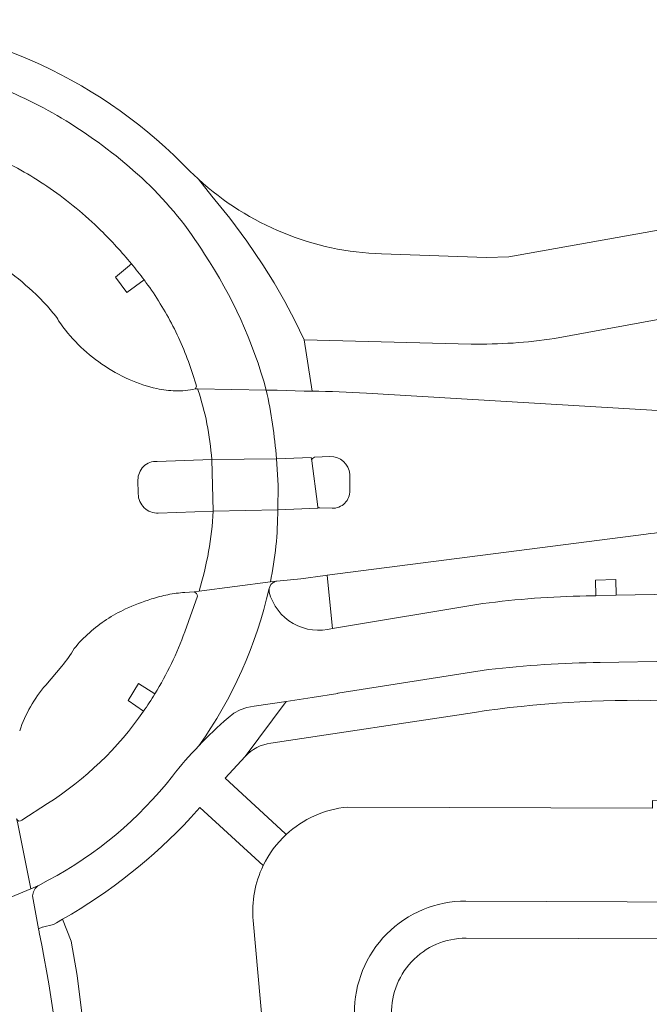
# Model space of a CAD drawing. Extents: x 152048 to 156914, y 461460 to 468786.
# Tile 263 of 272: x 154860 to 154894, y 468228 to 468281. Entities that reach past the tile are written whole.
import ezdxf

# ---------------------------------------------------------------- set-up
doc = ezdxf.new("R2010")
doc.units = 0
doc.header["$LTSCALE"] = 0.75
for name, color, linetype, lineweight in [('B-RO-VH-VERHARDING_ASFALT-GV', 251, 'CONTINUOUS', 18), ('B-RO-VH-VERHARDING_BETONSTRAATSTEEN-GV', 251, 'CONTINUOUS', 18), ('B-RO-VH-VERHARDING_TEGEL-GV', 251, 'CONTINUOUS', 18)]:
    doc.layers.add(name, color=color, linetype=linetype, lineweight=lineweight)

msp = doc.modelspace()

# ---------------------------------------------------------------- linework, layer by layer
at = {"layer": 'B-RO-VH-VERHARDING_ASFALT-GV'}
for points in [[(154862.872, 468275.319, 0.048107), (154858.926, 468277.363)], [(154862.872, 468275.319, 0.048107), (154858.926, 468277.363)], [(154866.676, 468272.356, 0.043891), (154862.872, 468275.319)], [(154866.676, 468272.356, 0.043891), (154862.872, 468275.319)], [(154858.699, 468273.628, -0.042462), (154861.544, 468271.995)], [(154858.699, 468273.628, -0.042462), (154861.544, 468271.995)], [(154861.544, 468271.995, -0.042773), (154864.258, 468269.753)], [(154861.544, 468271.995, -0.042773), (154864.258, 468269.753)], [(154869.815, 468268.482, 0.063177), (154866.676, 468272.356)], [(154869.815, 468268.482, 0.063177), (154866.676, 468272.356)], [(154864.258, 468269.753, -0.026475), (154865.904, 468267.96)], [(154864.258, 468269.753, -0.026475), (154865.904, 468267.96)], [(154873.121, 468261.2, 0.079456), (154869.815, 468268.482)], [(154873.121, 468261.2, 0.079456), (154869.815, 468268.482)], [(154865.904, 468267.96, -0.012401), (154866.581, 468267.098)], [(154865.904, 468267.96, -0.012401), (154866.581, 468267.098)], [(154860.793, 468266.325, 0.0249), (154859.271, 468267.615)], [(154860.793, 468266.325, 0.0249), (154859.271, 468267.615)], [(154866.679, 468266.966, -0.040179), (154868.125, 468264.628)], [(154866.679, 468266.966, -0.040179), (154868.125, 468264.628)], [(154861.966, 468264.99, 0.025633), (154861.412, 468265.686)], [(154861.966, 468264.99, 0.025633), (154861.412, 468265.686)], [(154863.051, 468263.647, -0.045624), (154861.995, 468264.915)], [(154863.051, 468263.647, -0.045624), (154861.995, 468264.915)], [(154868.125, 468264.628, -0.040276), (154869.177, 468262.089)], [(154868.125, 468264.628, -0.040276), (154869.177, 468262.089)], [(154864.319, 468262.593, -0.045659), (154863.051, 468263.647)], [(154864.319, 468262.593, -0.045659), (154863.051, 468263.647)], [(154865.783, 468261.774, -0.045916), (154864.319, 468262.593)], [(154865.783, 468261.774, -0.045916), (154864.319, 468262.593)], [(154867.261, 468261.283, -0.04934), (154865.783, 468261.774)], [(154867.261, 468261.283, -0.04934), (154865.783, 468261.774)], [(154868.263, 468261.159, -0.049877), (154867.261, 468261.283)], [(154868.263, 468261.159, -0.049877), (154867.261, 468261.283)], [(154869.32, 468261.272, -0.078537), (154868.263, 468261.159)], [(154869.32, 468261.272, -0.078537), (154868.263, 468261.159)], [(154870.201, 468257.484, 0.063659), (154869.448, 468261.27)], [(154869.448, 468261.27, -0.063659), (154870.201, 468257.484)], [(154870.201, 468257.484, 0.063659), (154869.448, 468261.27)], [(154869.448, 468261.27, -0.063659), (154870.201, 468257.484)], [(154873.665, 468257.524, 0.035395), (154873.121, 468261.2)], [(154873.121, 468261.2, -0.035395), (154873.665, 468257.524)], [(154873.665, 468257.524, 0.035395), (154873.121, 468261.2)], [(154873.121, 468261.2, -0.035395), (154873.665, 468257.524)], [(154878.484, 468261.033, 0.01135), (154875.574, 468261.144)], [(154878.484, 468261.033, 0.01135), (154875.574, 468261.144)], [(154866.253, 468256.39, -0.432943), (154867.276, 468257.388)], [(154866.253, 468256.39, -0.432943), (154867.276, 468257.388)], [(154875.559, 468257.407, -0.368222), (154875.71, 468257.604)], [(154875.559, 468257.407, -0.368222), (154875.71, 468257.604)], [(154876.534, 468257.644, -0.406182), (154877.599, 468256.695)], [(154876.534, 468257.644, -0.406182), (154877.599, 468256.695)], [(154867.342, 468254.617, -0.421659), (154866.266, 468255.647)], [(154867.342, 468254.617, -0.421659), (154866.266, 468255.647)], [(154877.604, 468255.825, -0.420639), (154876.646, 468254.874)], [(154877.604, 468255.825, -0.420639), (154876.646, 468254.874)], [(154869.522, 468250.443, 0.061299), (154870.284, 468254.718)], [(154870.284, 468254.718, -0.061299), (154869.522, 468250.443)], [(154869.522, 468250.443, 0.061299), (154870.284, 468254.718)], [(154870.284, 468254.718, -0.061299), (154869.522, 468250.443)], [(154873.345, 468250.934, 0.050754), (154873.737, 468254.796)], [(154873.737, 468254.796, -0.050754), (154873.345, 468250.934)], [(154873.345, 468250.934, 0.050754), (154873.737, 468254.796)], [(154873.737, 468254.796, -0.050754), (154873.345, 468250.934)], [(154875.983, 468254.891, -0.218948), (154875.881, 468254.933)], [(154875.983, 468254.891, -0.218948), (154875.881, 468254.933)], [(154893.461, 468253.485, -0.031629), (154897.033, 468253.808)], [(154893.461, 468253.485, -0.031629), (154897.033, 468253.808)], [(154873.341, 468250.758, -0.112645), (154873.491, 468250.901)], [(154873.341, 468250.758, -0.112645), (154873.491, 468250.901)], [(154873.491, 468250.901, -0.087381), (154873.686, 468250.98)], [(154873.491, 468250.901, -0.087381), (154873.686, 468250.98)], [(154867.855, 468250.249, -0.030893), (154868.758, 468250.371)], [(154867.855, 468250.249, -0.030893), (154868.758, 468250.371)], [(154869.254, 468250.409, -0.279848), (154869.434, 468250.167)], [(154869.254, 468250.409, -0.279848), (154869.434, 468250.167)], [(154869.51, 468242.169, 0.100149), (154873.271, 468250.588)], [(154873.271, 468250.588, -0.100149), (154869.51, 468242.169)], [(154869.51, 468242.169, 0.100149), (154873.271, 468250.588)], [(154873.271, 468250.588, -0.100149), (154869.51, 468242.169)], [(154876.671, 468248.444, -0.416041), (154873.272, 468250.388)], [(154876.671, 468248.444, -0.416041), (154873.272, 468250.388)], [(154865.593, 468249.485, -0.030358), (154866.973, 468250.021)], [(154865.593, 468249.485, -0.030358), (154866.973, 468250.021)], [(154866.973, 468250.021, -0.02928), (154867.855, 468250.249)], [(154866.973, 468250.021, -0.02928), (154867.855, 468250.249)], [(154890.258, 468250.187, 0.028114), (154884.711, 468249.771)], [(154890.258, 468250.187, 0.028114), (154884.711, 468249.771)], [(154864.57, 468248.92, -0.0379), (154865.593, 468249.485)], [(154864.57, 468248.92, -0.0379), (154865.593, 468249.485)], [(154863.653, 468248.217, -0.038256), (154864.57, 468248.92)], [(154863.653, 468248.217, -0.038256), (154864.57, 468248.92)], [(154868.755, 468248.266, -0.051376), (154867.154, 468244.94)], [(154868.755, 468248.266, -0.051376), (154867.154, 468244.94)], [(154862.842, 468247.369, -0.041584), (154863.653, 468248.217)], [(154862.842, 468247.369, -0.041584), (154863.653, 468248.217)], [(154862.169, 468246.424, 0.041883), (154862.842, 468247.369)], [(154862.169, 468246.424, 0.041883), (154862.842, 468247.369)], [(154885.018, 468246.248, -0.023226), (154891.003, 468246.629)], [(154885.018, 468246.248, -0.023226), (154891.003, 468246.629)], [(154860.501, 468244.253, -0.048741), (154861.316, 468245.412)], [(154860.501, 468244.253, -0.048741), (154861.316, 468245.412)], [(154867.154, 468244.94, -0.014714), (154866.549, 468244.008)], [(154867.154, 468244.94, -0.014714), (154866.549, 468244.008)], [(154859.919, 468242.962, -0.049617), (154860.501, 468244.253)], [(154859.919, 468242.962, -0.049617), (154860.501, 468244.253)], [(154866.549, 468244.008, -0.099729), (154861.406, 468239.068)], [(154866.549, 468244.008, -0.099729), (154861.406, 468239.068)], [(154869.51, 468242.169, -0.024607), (154871.074, 468243.654)], [(154869.51, 468242.169, -0.024607), (154871.074, 468243.654)], [(154868.098, 468240.539, -0.024342), (154869.51, 468242.169)], [(154868.098, 468240.539, -0.024342), (154869.51, 468242.169)], [(154861.447, 468234.964, 0.104853), (154868.098, 468240.539)], [(154861.447, 468234.964, 0.104853), (154868.098, 468240.539)], [(154862.357, 468221.068, 0.037649), (154860.969, 468232.173)], [(154862.357, 468221.068, 0.037649), (154860.969, 468232.173)]]:
    msp.add_lwpolyline(points, format="xyb", dxfattribs=at)
for points in [[(154866.581, 468267.098), (154866.63, 468267.032), (154866.679, 468266.966)], [(154866.581, 468267.098), (154866.63, 468267.032), (154866.679, 468266.966)], [(154861.412, 468265.686), (154860.793, 468266.325)], [(154861.412, 468265.686), (154860.793, 468266.325)], [(154861.995, 468264.915), (154861.966, 468264.99)], [(154861.995, 468264.915), (154861.966, 468264.99)], [(154869.177, 468262.089), (154869.374, 468261.484), (154869.385, 468261.4), (154869.32, 468261.272), (154869.448, 468261.27), (154873.121, 468261.2)], [(154869.177, 468262.089), (154869.374, 468261.484), (154869.385, 468261.4), (154869.32, 468261.272), (154869.448, 468261.27), (154873.121, 468261.2)], [(154869.448, 468261.27), (154869.32, 468261.272)], [(154869.448, 468261.27), (154869.32, 468261.272)], [(154873.121, 468261.2), (154869.448, 468261.27)], [(154873.121, 468261.2), (154869.448, 468261.27)], [(154875.574, 468261.144), (154875.144, 468261.151), (154873.714, 468261.189), (154873.699, 468261.189), (154873.121, 468261.2)], [(154875.574, 468261.144), (154875.144, 468261.151), (154873.714, 468261.189), (154873.699, 468261.189), (154873.121, 468261.2)], [(154894.371, 468260.092), (154878.484, 468261.033)], [(154894.371, 468260.092), (154878.484, 468261.033)], [(154867.276, 468257.388), (154870.201, 468257.484)], [(154867.276, 468257.388), (154870.201, 468257.484)], [(154870.201, 468257.484), (154873.665, 468257.524)], [(154870.201, 468257.484), (154873.665, 468257.524)], [(154873.665, 468257.524), (154875.534, 468257.597), (154875.559, 468257.407)], [(154873.665, 468257.524), (154875.534, 468257.597), (154875.559, 468257.407)], [(154875.71, 468257.604), (154876.534, 468257.644)], [(154875.71, 468257.604), (154876.534, 468257.644)], [(154877.599, 468256.695), (154877.604, 468255.825)], [(154877.599, 468256.695), (154877.604, 468255.825)], [(154866.266, 468255.647), (154866.253, 468256.39)], [(154866.266, 468255.647), (154866.253, 468256.39)], [(154870.284, 468254.718), (154867.342, 468254.617)], [(154870.284, 468254.718), (154867.342, 468254.617)], [(154873.737, 468254.796), (154870.284, 468254.718)], [(154873.737, 468254.796), (154870.284, 468254.718)], [(154875.881, 468254.933), (154875.887, 468254.885), (154873.737, 468254.796)], [(154875.881, 468254.933), (154875.887, 468254.885), (154873.737, 468254.796)], [(154876.646, 468254.874), (154875.983, 468254.891)], [(154876.646, 468254.874), (154875.983, 468254.891)], [(154873.345, 468250.934), (154873.686, 468250.98), (154874.974, 468251.106), (154876.276, 468251.281), (154876.375, 468251.294), (154893.461, 468253.485)], [(154873.345, 468250.934), (154873.686, 468250.98), (154874.974, 468251.106), (154876.276, 468251.281), (154876.375, 468251.294), (154893.461, 468253.485)], [(154873.686, 468250.98), (154873.345, 468250.934), (154869.522, 468250.443), (154869.254, 468250.409)], [(154873.686, 468250.98), (154873.345, 468250.934), (154869.522, 468250.443), (154869.254, 468250.409)], [(154869.522, 468250.443), (154873.345, 468250.934)], [(154869.522, 468250.443), (154873.345, 468250.934)], [(154868.758, 468250.371), (154869.254, 468250.409), (154869.522, 468250.443)], [(154868.758, 468250.371), (154869.254, 468250.409), (154869.522, 468250.443)], [(154873.271, 468250.588), (154873.341, 468250.758)], [(154873.271, 468250.588), (154873.341, 468250.758)], [(154873.272, 468250.388), (154873.271, 468250.588)], [(154873.272, 468250.388), (154873.271, 468250.588)], [(154869.434, 468250.167), (154868.755, 468248.266)], [(154869.434, 468250.167), (154868.755, 468248.266)], [(154959.208, 468250.079), (154957.812, 468250.086), (154956.245, 468250.095), (154953.555, 468250.109), (154949.479, 468250.13), (154941.498, 468250.134), (154935.841, 468250.152), (154934.726, 468250.155), (154913.008, 468250.221), (154911.899, 468250.225), (154894.9, 468250.277), (154891.861, 468250.218), (154890.76, 468250.197), (154890.258, 468250.187)], [(154959.208, 468250.079), (154957.812, 468250.086), (154956.245, 468250.095), (154953.555, 468250.109), (154949.479, 468250.13), (154941.498, 468250.134), (154935.841, 468250.152), (154934.726, 468250.155), (154913.008, 468250.221), (154911.899, 468250.225), (154894.9, 468250.277), (154891.861, 468250.218), (154890.76, 468250.197), (154890.258, 468250.187)], [(154884.711, 468249.771), (154876.671, 468248.444)], [(154884.711, 468249.771), (154876.671, 468248.444)], [(154891.003, 468246.629), (154895.02, 468246.699), (154939.431, 468246.556), (154939.461, 468246.555), (154939.53, 468246.555), (154950.826, 468246.51), (154958.104, 468246.475), (154958.153, 468246.48), (154960.099, 468246.471), (154961.72, 468246.614), (154975.567, 468249.292), (154976.523, 468249.477)], [(154891.003, 468246.629), (154895.02, 468246.699), (154939.431, 468246.556), (154939.461, 468246.555), (154939.53, 468246.555), (154950.826, 468246.51), (154958.104, 468246.475), (154958.153, 468246.48), (154960.099, 468246.471), (154961.72, 468246.614), (154975.567, 468249.292), (154976.523, 468249.477)], [(154861.316, 468245.412), (154862.169, 468246.424)], [(154861.316, 468245.412), (154862.169, 468246.424)], [(154871.074, 468243.654), (154871.381, 468243.9), (154871.721, 468244.085), (154872.087, 468244.214), (154872.469, 468244.285), (154874.181, 468244.542), (154875.586, 468244.752), (154876.954, 468244.968), (154876.951, 468244.973), (154885.018, 468246.248)], [(154871.074, 468243.654), (154871.381, 468243.9), (154871.721, 468244.085), (154872.087, 468244.214), (154872.469, 468244.285), (154874.181, 468244.542), (154875.586, 468244.752), (154876.954, 468244.968), (154876.951, 468244.973), (154885.018, 468246.248)], [(154861.406, 468239.068), (154860.026, 468238.187), (154859.961, 468238.138), (154859.879, 468238.132), (154859.8, 468238.176), (154859.757, 468238.256), (154859.795, 468238.067), (154860.518, 468234.505), (154860.895, 468234.658), (154860.9, 468234.663), (154861.447, 468234.964)], [(154861.406, 468239.068), (154860.026, 468238.187), (154859.961, 468238.138), (154859.879, 468238.132), (154859.8, 468238.176), (154859.757, 468238.256), (154859.795, 468238.067), (154860.518, 468234.505), (154860.895, 468234.658), (154860.9, 468234.663), (154861.447, 468234.964)], [(154856.537, 468236.571), (154857.194, 468233.138), (154860.518, 468234.505), (154859.795, 468238.067)], [(154856.537, 468236.571), (154857.194, 468233.138), (154860.518, 468234.505), (154859.795, 468238.067)], [(154860.969, 468232.173), (154860.964, 468232.206), (154860.934, 468232.364), (154860.636, 468233.933), (154860.613, 468234.136), (154860.652, 468234.337), (154860.751, 468234.519), (154860.895, 468234.658), (154860.518, 468234.505), (154857.194, 468233.138), (154857.575, 468231.581), (154857.866, 468230.162)], [(154860.969, 468232.173), (154860.964, 468232.206), (154860.934, 468232.364), (154860.636, 468233.933), (154860.613, 468234.136), (154860.652, 468234.337), (154860.751, 468234.519), (154860.895, 468234.658), (154860.518, 468234.505), (154857.194, 468233.138), (154857.575, 468231.581), (154857.866, 468230.162)]]:
    msp.add_lwpolyline(points, dxfattribs=at)
msp.add_lwpolyline([(154870.284, 468254.718), (154873.737, 468254.796), (154873.75, 468256.12), (154873.665, 468257.524), (154870.201, 468257.484)], close=True, dxfattribs=at)
msp.add_lwpolyline([(154870.284, 468254.718), (154873.737, 468254.796), (154873.75, 468256.12), (154873.665, 468257.524), (154870.201, 468257.484)], close=True, dxfattribs=at)
at = {"layer": 'B-RO-VH-VERHARDING_BETONSTRAATSTEEN-GV'}
for points in [[(154888.558, 468263.962), (154900.323, 468266.114), (154941.482, 468273.438), (154940.655, 468278.07), (154901.213, 468271.025), (154886.103, 468268.326), (154884.918, 468268.302), (154879.299, 468268.49)], [(154888.558, 468263.962), (154900.323, 468266.114), (154941.482, 468273.438), (154940.655, 468278.07), (154901.213, 468271.025), (154886.103, 468268.326), (154884.918, 468268.302), (154879.299, 468268.49)], [(154869.494, 468272.483), (154870.212, 468271.587), (154871.163, 468270.4), (154872.074, 468269.173), (154872.937, 468267.911), (154873.55, 468266.942), (154874.123, 468265.947), (154874.657, 468264.933), (154875.152, 468263.896), (154884.1, 468263.668)], [(154869.494, 468272.483), (154870.212, 468271.587), (154871.163, 468270.4), (154872.074, 468269.173), (154872.937, 468267.911), (154873.55, 468266.942), (154874.123, 468265.947), (154874.657, 468264.933), (154875.152, 468263.896), (154884.1, 468263.668)], [(154865.904, 468267.96), (154865.049, 468267.252), (154865.661, 468266.418), (154866.581, 468267.098)], [(154865.904, 468267.96), (154865.049, 468267.252), (154865.661, 468266.418), (154866.581, 468267.098)], [(154867.342, 468254.617), (154870.284, 468254.718), (154870.201, 468257.484), (154867.276, 468257.388)], [(154867.342, 468254.617), (154870.284, 468254.718), (154870.201, 468257.484), (154867.276, 468257.388)], [(154875.559, 468257.407), (154875.861, 468255.088), (154875.881, 468254.933)], [(154875.559, 468257.407), (154875.861, 468255.088), (154875.881, 468254.933)], [(154876.534, 468257.644), (154875.71, 468257.604)], [(154876.534, 468257.644), (154875.71, 468257.604)], [(154877.604, 468255.825), (154877.599, 468256.695)], [(154877.604, 468255.825), (154877.599, 468256.695)], [(154866.253, 468256.39), (154866.266, 468255.647)], [(154866.253, 468256.39), (154866.266, 468255.647)], [(154875.983, 468254.891), (154876.646, 468254.874)], [(154875.983, 468254.891), (154876.646, 468254.874)], [(154876.375, 468251.294), (154876.276, 468251.281), (154874.974, 468251.106), (154873.686, 468250.98)], [(154876.375, 468251.294), (154876.276, 468251.281), (154874.974, 468251.106), (154873.686, 468250.98)], [(154876.671, 468248.444), (154876.377, 468251.277), (154876.375, 468251.294)], [(154876.671, 468248.444), (154876.377, 468251.277), (154876.375, 468251.294)], [(154873.341, 468250.758), (154873.271, 468250.588), (154873.272, 468250.388)], [(154873.341, 468250.758), (154873.271, 468250.588), (154873.272, 468250.388)], [(154939.53, 468246.555), (154939.461, 468246.555), (154939.431, 468246.556), (154895.02, 468246.699), (154891.003, 468246.629)], [(154939.53, 468246.555), (154939.461, 468246.555), (154939.431, 468246.556), (154895.02, 468246.699), (154891.003, 468246.629)], [(154885.018, 468246.248), (154876.951, 468244.973), (154876.954, 468244.968), (154875.586, 468244.752), (154874.181, 468244.542), (154871.989, 468241.59)], [(154885.018, 468246.248), (154876.951, 468244.973), (154876.954, 468244.968), (154875.586, 468244.752), (154874.181, 468244.542), (154871.989, 468241.59)], [(154867.154, 468244.94), (154866.287, 468245.488), (154865.726, 468244.578), (154866.549, 468244.008)], [(154867.154, 468244.94), (154866.287, 468245.488), (154865.726, 468244.578), (154866.549, 468244.008)], [(154874.19, 468237.413), (154874.14, 468237.459), (154870.917, 468240.435), (154871.989, 468241.59), (154874.181, 468244.542), (154872.469, 468244.285), (154872.087, 468244.214), (154871.721, 468244.085), (154871.381, 468243.9), (154871.074, 468243.654)], [(154874.19, 468237.413), (154874.14, 468237.459), (154870.917, 468240.435), (154871.989, 468241.59), (154874.181, 468244.542), (154872.469, 468244.285), (154872.087, 468244.214), (154871.721, 468244.085), (154871.381, 468243.9), (154871.074, 468243.654)], [(154873.372, 468242.309), (154884.269, 468243.952)], [(154873.372, 468242.309), (154884.269, 468243.952)], [(154869.091, 468238.317), (154869.568, 468238.851), (154872.958, 468235.749)], [(154869.091, 468238.317), (154869.568, 468238.851), (154872.958, 468235.749)], [(154883.815, 468233.847), (154935.64, 468233.626), (154936.208, 468233.636), (154936.23, 468238.703), (154935.937, 468238.696), (154931.324, 468238.713), (154931.322, 468239.13), (154921.781, 468239.124), (154921.779, 468238.731), (154917.523, 468238.745), (154917.523, 468239.165), (154908.002, 468239.191), (154907.996, 468238.785), (154903.197, 468238.784), (154903.197, 468239.21), (154893.801, 468239.231), (154893.796, 468238.817), (154877.47, 468238.88)], [(154883.815, 468233.847), (154935.64, 468233.626), (154936.208, 468233.636), (154936.23, 468238.703), (154935.937, 468238.696), (154931.324, 468238.713), (154931.322, 468239.13), (154921.781, 468239.124), (154921.779, 468238.731), (154917.523, 468238.745), (154917.523, 468239.165), (154908.002, 468239.191), (154907.996, 468238.785), (154903.197, 468238.784), (154903.197, 468239.21), (154893.801, 468239.231), (154893.796, 468238.817), (154877.47, 468238.88)], [(154861.447, 468234.964), (154860.9, 468234.663), (154860.895, 468234.658), (154860.751, 468234.519), (154860.652, 468234.337), (154860.613, 468234.136), (154860.636, 468233.933), (154860.934, 468232.364), (154861.117, 468232.446), (154861.137, 468232.452), (154861.731, 468232.602), (154861.893, 468232.691), (154862.215, 468232.874)], [(154861.447, 468234.964), (154860.9, 468234.663), (154860.895, 468234.658), (154860.751, 468234.519), (154860.652, 468234.337), (154860.613, 468234.136), (154860.636, 468233.933), (154860.934, 468232.364), (154861.117, 468232.446), (154861.137, 468232.452), (154861.731, 468232.602), (154861.893, 468232.691), (154862.215, 468232.874)], [(154936.208, 468233.636), (154935.64, 468233.626), (154883.815, 468233.847)], [(154936.208, 468233.636), (154935.64, 468233.626), (154883.815, 468233.847)], [(154872.419, 468232.808), (154872.935, 468227.049), (154873.608, 468216.844), (154874.185, 468209.591), (154874.505, 468205.342), (154874.803, 468200.084), (154875.039, 468194.822), (154875.074, 468193.751), (154875.172, 468190.662), (154875.292, 468185.333), (154875.377, 468178.724), (154875.381, 468173.849), (154875.31, 468167.089), (154875.145, 468160.329), (154874.63, 468149.853), (154874.441, 468144.181), (154874.043, 468136.071), (154879.051, 468135.911), (154880.06, 468158.14), (154880.243, 468164.118), (154880.351, 468170.097), (154880.388, 468176.902), (154880.339, 468183.079)], [(154872.419, 468232.808), (154872.935, 468227.049), (154873.608, 468216.844), (154874.185, 468209.591), (154874.505, 468205.342), (154874.803, 468200.084), (154875.039, 468194.822), (154875.074, 468193.751), (154875.172, 468190.662), (154875.292, 468185.333), (154875.377, 468178.724), (154875.381, 468173.849), (154875.31, 468167.089), (154875.145, 468160.329), (154874.63, 468149.853), (154874.441, 468144.181), (154874.043, 468136.071), (154879.051, 468135.911), (154880.06, 468158.14), (154880.243, 468164.118), (154880.351, 468170.097), (154880.388, 468176.902), (154880.339, 468183.079)], [(154883.825, 468231.863), (154938.149, 468231.707), (154941.501, 468231.716), (154941.574, 468231.716)], [(154883.825, 468231.863), (154938.149, 468231.707), (154941.501, 468231.716), (154941.574, 468231.716)]]:
    msp.add_lwpolyline(points, dxfattribs=at)
for points in [[(154879.299, 468268.49, -0.178333), (154869.494, 468272.483)], [(154879.299, 468268.49, -0.178333), (154869.494, 468272.483)], [(154866.581, 468267.098, 0.012401), (154865.904, 468267.96)], [(154866.581, 468267.098, 0.012401), (154865.904, 468267.96)], [(154884.1, 468263.668, 0.041719), (154888.558, 468263.962)], [(154884.1, 468263.668, 0.041719), (154888.558, 468263.962)], [(154867.276, 468257.388, 0.432943), (154866.253, 468256.39)], [(154867.276, 468257.388, 0.432943), (154866.253, 468256.39)], [(154875.71, 468257.604, 0.368222), (154875.559, 468257.407)], [(154875.71, 468257.604, 0.368222), (154875.559, 468257.407)], [(154877.599, 468256.695, 0.406182), (154876.534, 468257.644)], [(154877.599, 468256.695, 0.406182), (154876.534, 468257.644)], [(154866.266, 468255.647, 0.421659), (154867.342, 468254.617)], [(154866.266, 468255.647, 0.421659), (154867.342, 468254.617)], [(154876.646, 468254.874, 0.420639), (154877.604, 468255.825)], [(154876.646, 468254.874, 0.420639), (154877.604, 468255.825)], [(154875.881, 468254.933, 0.218948), (154875.983, 468254.891)], [(154875.881, 468254.933, 0.218948), (154875.983, 468254.891)], [(154873.491, 468250.901, 0.112645), (154873.341, 468250.758)], [(154873.491, 468250.901, 0.112645), (154873.341, 468250.758)], [(154873.686, 468250.98, 0.087381), (154873.491, 468250.901)], [(154873.686, 468250.98, 0.087381), (154873.491, 468250.901)], [(154873.272, 468250.388, 0.416041), (154876.671, 468248.444)], [(154873.272, 468250.388, 0.416041), (154876.671, 468248.444)], [(154891.003, 468246.629, 0.023226), (154885.018, 468246.248)], [(154891.003, 468246.629, 0.023226), (154885.018, 468246.248)], [(154866.549, 468244.008, 0.014714), (154867.154, 468244.94)], [(154866.549, 468244.008, 0.014714), (154867.154, 468244.94)], [(154884.269, 468243.952, -0.044002), (154894.336, 468244.577)], [(154884.269, 468243.952, -0.044002), (154894.336, 468244.577)], [(154871.074, 468243.654, 0.024607), (154869.51, 468242.169)], [(154871.074, 468243.654, 0.024607), (154869.51, 468242.169)], [(154869.51, 468242.169, 0.024342), (154868.098, 468240.539)], [(154869.51, 468242.169, 0.024342), (154868.098, 468240.539)], [(154871.989, 468241.59, -0.173034), (154873.372, 468242.309)], [(154871.989, 468241.59, -0.173034), (154873.372, 468242.309)], [(154868.098, 468240.539, -0.104853), (154861.447, 468234.964)], [(154868.098, 468240.539, -0.104853), (154861.447, 468234.964)], [(154877.47, 468238.88, 0.164943), (154874.19, 468237.413)], [(154877.47, 468238.88, 0.164943), (154874.19, 468237.413)], [(154862.215, 468232.874, 0.074921), (154869.091, 468238.317)], [(154862.215, 468232.874, 0.074921), (154869.091, 468238.317)], [(154874.19, 468237.413, 0.093319), (154872.958, 468235.749)], [(154872.958, 468235.749, -0.093319), (154874.19, 468237.413)], [(154874.19, 468237.413, 0.093319), (154872.958, 468235.749)], [(154872.958, 468235.749, -0.093319), (154874.19, 468237.413)], [(154872.958, 468235.749, 0.136319), (154872.419, 468232.808)], [(154872.958, 468235.749, 0.136319), (154872.419, 468232.808)], [(154883.815, 468233.847, 0.418385), (154877.843, 468227.842)], [(154877.843, 468227.842, -0.418385), (154883.815, 468233.847)], [(154883.815, 468233.847, 0.418385), (154877.843, 468227.842)], [(154877.843, 468227.842, -0.418385), (154883.815, 468233.847)], [(154879.841, 468227.595, -0.437961), (154883.825, 468231.863)], [(154879.841, 468227.595, -0.437961), (154883.825, 468231.863)]]:
    msp.add_lwpolyline(points, format="xyb", dxfattribs=at)
for points in [[(154873.665, 468257.524), (154873.75, 468256.12), (154873.737, 468254.796), (154875.887, 468254.885), (154875.881, 468254.933), (154875.861, 468255.088), (154875.559, 468257.407), (154875.534, 468257.597)], [(154873.665, 468257.524), (154873.75, 468256.12), (154873.737, 468254.796), (154875.887, 468254.885), (154875.881, 468254.933), (154875.861, 468255.088), (154875.559, 468257.407), (154875.534, 468257.597)], [(154890.76, 468250.197), (154891.861, 468250.218), (154891.833, 468251.061), (154890.746, 468251.029)], [(154890.76, 468250.197), (154891.861, 468250.218), (154891.833, 468251.061), (154890.746, 468251.029)]]:
    msp.add_lwpolyline(points, close=True, dxfattribs=at)
at = {"layer": 'B-RO-VH-VERHARDING_TEGEL-GV'}
for points in [[(154869.06, 468272.887, 0.18931), (154851.465, 468281.028)], [(154869.06, 468272.887, 0.18931), (154851.465, 468281.028)], [(154858.926, 468277.363, -0.048107), (154862.872, 468275.319)], [(154858.926, 468277.363, -0.048107), (154862.872, 468275.319)], [(154862.872, 468275.319, -0.043891), (154866.676, 468272.356)], [(154862.872, 468275.319, -0.043891), (154866.676, 468272.356)], [(154866.676, 468272.356, -0.063177), (154869.815, 468268.482)], [(154866.676, 468272.356, -0.063177), (154869.815, 468268.482)], [(154869.815, 468268.482, -0.079456), (154873.121, 468261.2)], [(154869.815, 468268.482, -0.079456), (154873.121, 468261.2)], [(154860.969, 468232.173, -0.037649), (154862.357, 468221.068)], [(154860.969, 468232.173, -0.037649), (154862.357, 468221.068)]]:
    msp.add_lwpolyline(points, format="xyb", dxfattribs=at)
for points in [[(154873.121, 468261.2), (154873.699, 468261.189), (154873.714, 468261.189), (154875.144, 468261.151), (154875.574, 468261.144), (154875.152, 468263.896), (154874.657, 468264.933), (154874.123, 468265.947), (154873.55, 468266.942), (154872.937, 468267.911), (154872.074, 468269.173), (154871.163, 468270.4), (154870.212, 468271.587), (154869.494, 468272.483), (154869.222, 468272.737), (154869.06, 468272.887)], [(154873.121, 468261.2), (154873.699, 468261.189), (154873.714, 468261.189), (154875.144, 468261.151), (154875.574, 468261.144), (154875.152, 468263.896), (154874.657, 468264.933), (154874.123, 468265.947), (154873.55, 468266.942), (154872.937, 468267.911), (154872.074, 468269.173), (154871.163, 468270.4), (154870.212, 468271.587), (154869.494, 468272.483), (154869.222, 468272.737), (154869.06, 468272.887)], [(154862.215, 468232.874), (154861.893, 468232.691), (154861.731, 468232.602), (154861.137, 468232.452), (154861.117, 468232.446), (154860.934, 468232.364), (154860.964, 468232.206), (154860.969, 468232.173)], [(154862.215, 468232.874), (154861.893, 468232.691), (154861.731, 468232.602), (154861.137, 468232.452), (154861.117, 468232.446), (154860.934, 468232.364), (154860.964, 468232.206), (154860.969, 468232.173)], [(154862.357, 468221.068), (154862.447, 468219.77), (154863.866, 468219.991), (154863.331, 468227.141), (154863, 468229.873), (154862.669, 468231.711), (154862.215, 468232.874)], [(154862.357, 468221.068), (154862.447, 468219.77), (154863.866, 468219.991), (154863.331, 468227.141), (154863, 468229.873), (154862.669, 468231.711), (154862.215, 468232.874)]]:
    msp.add_lwpolyline(points, dxfattribs=at)

doc.saveas('drawing.dxf')
